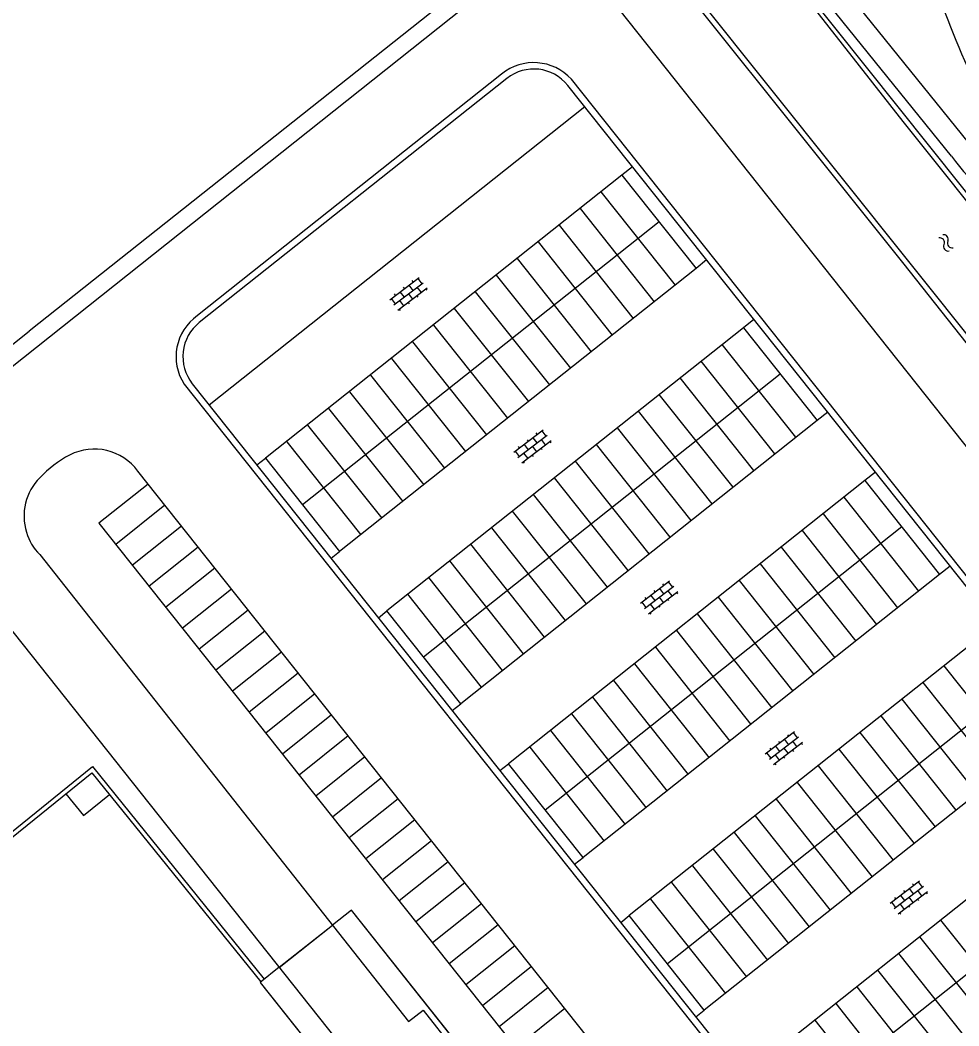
# Model space of a CAD drawing. Extents: x 148816 to 151297, y 399515 to 402500.
# Drawn here: x 150394.7 to 150478.9, y 400624.4 to 400714.6 of the extents above; entities that cross this region are included whole.
import ezdxf

# ---------------------------------------------------------------- set-up
doc = ezdxf.new("R2010")
doc.units = 0
for name, color, linetype in [('B01 Hoofdgebouw  [D] Norm', 7, 'Continuous'), ('B01 Hoofdgebouw  [T] Norm', 7, 'Continuous'), ('B01 hoofgebouw', 7, 'Continuous'), ('B02 Bijgebouw  [T] Norm', 7, 'Continuous'), ('G01 perceelsgrens', 7, 'Continuous'), ('S02 Open verharding  Norm', 7, 'Continuous'), ('S05 Water  Norm', 7, 'Continuous'), ('T09 Insteek water  [T] Norm', 7, 'Continuous'), ('V00 Kant verharding algemeen  [T] Norm', 7, 'Continuous'), ('V00 Kant verharding algemeen secundair  [T] Gem', 7, 'Continuous')]:
    doc.layers.add(name, color=color, linetype=linetype)

msp = doc.modelspace()

# ---------------------------------------------------------------- linework, layer by layer
at = {"layer": 'B01 Hoofdgebouw  [D] Norm'}
for p, q in [((150398.762, 400645.165), (150400.333, 400643.222)), ((150400.333, 400643.222), (150402.666, 400645.105))]:
    msp.add_line(p, q, dxfattribs=at)
at = {"layer": 'B01 Hoofdgebouw  [T] Norm'}
for p, q in [((150424.38, 400634.75), (150422.68, 400633.4)), ((150458.535, 400591.76), (150424.38, 400634.75)), ((150417.895, 400629.615), (150416.185, 400628.25)), ((150416.185, 400628.25), (150423.03, 400619.645))]:
    msp.add_line(p, q, dxfattribs=at)
at = {"layer": 'B01 hoofgebouw'}
for points in [[(150456.258, 400589.952), (150458.533, 400591.76), (150424.378, 400634.749), (150422.68, 400633.4)], [(150417.897, 400629.614), (150422.68, 400633.4)], [(150417.897, 400629.614), (150416.183, 400628.249), (150423.032, 400619.647), (150423.297, 400619.858), (150427.995, 400613.957), (150422.648, 400609.7), (150437.699, 400590.799), (150438.987, 400591.825), (150440.544, 400589.869), (150439.282, 400588.864), (150442.19, 400585.22)]]:
    msp.add_lwpolyline(points, dxfattribs=at)
at = {"layer": 'B02 Bijgebouw  [T] Norm'}
msp.add_line((150417.9, 400629.61), (150422.68, 400633.4), dxfattribs=at)
at = {"layer": 'G01 perceelsgrens'}
for points in [[(150602.687, 400634.674), (150579.888, 400642.953), (150546.961, 400641.648), (150515.738, 400640.309), (150504.01, 400654.766), (150473.847, 400692.845), (150446.441, 400727.145)], [(150442.052, 400723.66), (150395.479, 400686.678)], [(150461.787, 400720.926), (150473.855, 400705.51), (150520.004, 400647.773), (150579.924, 400649.917), (150592.461, 400646.682), (150600.934, 400642.948)], [(150347.223, 400648.261), (150395.479, 400686.678)]]:
    msp.add_lwpolyline(points, dxfattribs=at)
at = {"layer": 'S02 Open verharding  Norm'}
for p, q in [((150427.826, 400689.518), (150430.448, 400691.521)), ((150428.19, 400689.042), (150430.812, 400691.044)), ((150429.534, 400690.823), (150429.898, 400690.346)), ((150429.932, 400691.127), (150429.84, 400691.246)), ((150430.329, 400691.43), (150430.693, 400690.953)), ((150428.342, 400689.913), (150428.251, 400690.032)), ((150428.554, 400688.565), (150431.176, 400690.568)), ((150428.739, 400690.216), (150429.104, 400689.74)), ((150429.137, 400690.52), (150429.046, 400690.639)), ((150429.501, 400690.043), (150429.865, 400689.566)), ((150430.263, 400689.87), (150430.354, 400689.75)), ((150430.66, 400690.173), (150430.296, 400690.65)), ((150431.057, 400690.477), (150431.148, 400690.357)), ((150427.945, 400689.609), (150428.309, 400689.133)), ((150428.706, 400689.436), (150429.07, 400688.959)), ((150429.468, 400689.263), (150429.559, 400689.143)), ((150428.673, 400688.656), (150428.764, 400688.537)), ((150438.956, 400675.831), (150441.578, 400677.834)), ((150439.32, 400675.355), (150441.942, 400677.357)), ((150440.664, 400677.136), (150441.028, 400676.659)), ((150441.062, 400677.44), (150440.97, 400677.559)), ((150441.459, 400677.743), (150441.823, 400677.266)), ((150439.472, 400676.226), (150439.381, 400676.345)), ((150439.684, 400674.878), (150442.306, 400676.881)), ((150439.869, 400676.529), (150440.234, 400676.053)), ((150440.267, 400676.833), (150440.176, 400676.952)), ((150440.631, 400676.356), (150440.995, 400675.879)), ((150441.79, 400676.486), (150441.426, 400676.963)), ((150442.187, 400676.79), (150442.278, 400676.67)), ((150439.075, 400675.922), (150439.439, 400675.446)), ((150439.836, 400675.749), (150440.2, 400675.272)), ((150440.598, 400675.576), (150440.689, 400675.456)), ((150441.393, 400676.183), (150441.484, 400676.063)), ((150439.803, 400674.969), (150439.894, 400674.85)), ((150450.316, 400662.294), (150452.938, 400664.297)), ((150450.68, 400661.818), (150453.302, 400663.82)), ((150452.024, 400663.599), (150452.388, 400663.122)), ((150452.422, 400663.903), (150452.33, 400664.022)), ((150452.819, 400664.206), (150453.183, 400663.729)), ((150450.832, 400662.689), (150450.741, 400662.808)), ((150451.044, 400661.341), (150453.666, 400663.344)), ((150451.229, 400662.992), (150451.594, 400662.516)), ((150451.627, 400663.296), (150451.536, 400663.415)), ((150451.991, 400662.819), (150452.355, 400662.342)), ((150453.15, 400662.949), (150452.786, 400663.426)), ((150453.547, 400663.253), (150453.638, 400663.133)), ((150450.435, 400662.385), (150450.799, 400661.909)), ((150451.196, 400662.212), (150451.56, 400661.735)), ((150451.958, 400662.039), (150452.049, 400661.919)), ((150452.753, 400662.646), (150452.844, 400662.526)), ((150451.163, 400661.432), (150451.254, 400661.313)), ((150461.522, 400648.758), (150464.144, 400650.761)), ((150461.886, 400648.282), (150464.508, 400650.284)), ((150463.23, 400650.063), (150463.594, 400649.586)), ((150463.628, 400650.367), (150463.536, 400650.486)), ((150464.025, 400650.67), (150464.389, 400650.193)), ((150462.038, 400649.153), (150461.947, 400649.272)), ((150462.25, 400647.805), (150464.872, 400649.808)), ((150462.435, 400649.456), (150462.8, 400648.98)), ((150462.833, 400649.76), (150462.742, 400649.879)), ((150463.197, 400649.283), (150463.561, 400648.806)), ((150464.356, 400649.413), (150463.992, 400649.89)), ((150464.753, 400649.717), (150464.844, 400649.597)), ((150461.641, 400648.849), (150462.005, 400648.373)), ((150462.402, 400648.676), (150462.766, 400648.199)), ((150463.164, 400648.503), (150463.255, 400648.383)), ((150463.959, 400649.11), (150464.05, 400648.99)), ((150462.369, 400647.896), (150462.46, 400647.777)), ((150472.729, 400635.373), (150475.351, 400637.376)), ((150473.093, 400634.897), (150475.715, 400636.899)), ((150474.437, 400636.678), (150474.801, 400636.201)), ((150474.835, 400636.982), (150474.743, 400637.101)), ((150475.232, 400637.285), (150475.596, 400636.808)), ((150473.245, 400635.768), (150473.154, 400635.887)), ((150473.457, 400634.42), (150476.079, 400636.423)), ((150473.642, 400636.071), (150474.007, 400635.595)), ((150474.04, 400636.375), (150473.949, 400636.494)), ((150474.404, 400635.898), (150474.768, 400635.421)), ((150475.166, 400635.725), (150475.257, 400635.605)), ((150475.563, 400636.028), (150475.199, 400636.505)), ((150475.96, 400636.332), (150476.051, 400636.212)), ((150472.848, 400635.464), (150473.212, 400634.988)), ((150473.609, 400635.291), (150473.973, 400634.814)), ((150474.371, 400635.118), (150474.462, 400634.998)), ((150473.576, 400634.511), (150473.667, 400634.392))]:
    msp.add_line(p, q, dxfattribs=at)
at = {"layer": 'S05 Water  Norm'}
for centre, start, end in [((150477.517, 400694.924), 336.68766, 100.54269), ((150477.165, 400694.643), 336.68766, 100.54269), ((150477.945, 400694.306), 156.68766, 280.54269), ((150478.297, 400694.587), 156.68766, 280.54269)]:
    msp.add_arc(centre, 0.425, start, end, dxfattribs=at)
at = {"layer": 'T09 Insteek water  [T] Norm'}
msp.add_line((150500, 400660.875), (150434.83, 400742.48), dxfattribs=at)
msp.add_lwpolyline([(150447.825, 400738.879), (150518.984, 400649.727)], dxfattribs=at)
at = {"layer": 'V00 Kant verharding algemeen  [T] Norm'}
for p, q in [((150442.94, 400722.46), (150382.38, 400674.32)), ((150500, 400650.605), (150442.94, 400722.46)), ((150437.85, 400709.76), (150410.56, 400688.09)), ((150438.32, 400709.367), (150410.733, 400687.462)), ((150500, 400638.07), (150443.798, 400708.741)), ((150500, 400639.035), (150444.12, 400709.3)), ((150445.324, 400706.822), (150411.628, 400680.066)), ((150449.599, 400701.446), (150448.656, 400700.696)), ((150448.656, 400700.696), (150455.31, 400692.328)), ((150456.254, 400693.079), (150455.31, 400692.328)), ((150460.501, 400687.738), (150459.558, 400686.988)), ((150459.558, 400686.988), (150466.176, 400678.666)), ((150409.38, 400681.93), (150472.34, 400602.76)), ((150410.106, 400681.98), (150472.966, 400602.935)), ((150467.119, 400679.416), (150466.176, 400678.666)), ((150415.905, 400674.688), (150416.667, 400675.294)), ((150416.667, 400675.294), (150423.321, 400666.927)), ((150382.38, 400674.32), (150472.45, 400560.96)), ((150473.86, 400587.77), (150405.22, 400674.13)), ((150471.402, 400674.03), (150470.459, 400673.28)), ((150470.459, 400673.28), (150477.153, 400664.862)), ((150396.41, 400666.65), (150429.51, 400624.76)), ((150422.559, 400666.321), (150423.321, 400666.927)), ((150478.097, 400665.612), (150477.153, 400664.862)), ((150426.806, 400660.98), (150427.568, 400661.586)), ((150434.186, 400653.264), (150427.568, 400661.586)), ((150433.424, 400652.658), (150434.186, 400653.264)), ((150384.121, 400633.882), (150401.153, 400647.631)), ((150401.153, 400647.631), (150416.568, 400628.559)), ((150437.707, 400647.272), (150438.469, 400647.878)), ((150445.164, 400639.46), (150438.469, 400647.878)), ((150384.383, 400633.559), (150401.096, 400647.051)), ((150401.096, 400647.051), (150416.25, 400628.302)), ((150444.402, 400638.854), (150445.164, 400639.46)), ((150448.543, 400633.647), (150449.305, 400634.253)), ((150456.044, 400625.779), (150449.305, 400634.253)), ((150429.51, 400624.76), (150430.81, 400625.76)), ((150430.81, 400625.76), (150457.87, 400591.64)), ((150455.282, 400625.173), (150456.044, 400625.779))]:
    msp.add_line(p, q, dxfattribs=at)
for points in [[(150479.74, 400703.612), (150449.85, 400740.661)], [(150478.215, 400702.381), (150448.325, 400739.43)], [(150406.157, 400672.951), (150401.726, 400669.462), (150461.567, 400594.17)]]:
    msp.add_lwpolyline(points, dxfattribs=at)
for centre, radius, start, end in [((150561.833, 400747.071), 89.989, 199.05347, 212.40628), ((150440.741, 400706.205), 4.582, 42.48814, 129.11985), ((150440.746, 400706.313), 3.9, 38.50278, 128.4515), ((150503.956, 400722.125), 32.44, 217.48904, 233.89404), ((150413.174, 400684.396), 4.525, 125.28208, 213.02966), ((150413.158, 400684.408), 3.9, 128.4572, 218.49439), ((150404.168, 400666.103), 10.747, 118.13828, 136.21248), ((150401.313, 400671.279), 4.837, 36.11753, 117.22406), ((150399.858, 400670.121), 4.856, 135.24022, 197.62654), ((150399.514, 400669.829), 4.443, 195.39262, 225.68858)]:
    msp.add_arc(centre, radius, start, end, dxfattribs=at)
at = {"layer": 'V00 Kant verharding algemeen secundair  [T] Gem'}
for p, q in [((150448.656, 400700.696), (150416.667, 400675.294)), ((150446.775, 400699.201), (150453.429, 400690.833)), ((150444.895, 400697.706), (150451.549, 400689.338)), ((150451.984, 400696.511), (150419.995, 400671.109)), ((150443.015, 400696.211), (150449.669, 400687.843)), ((150441.135, 400694.716), (150447.789, 400686.348)), ((150439.255, 400693.221), (150445.909, 400684.853)), ((150455.31, 400692.328), (150423.321, 400666.927)), ((150437.375, 400691.726), (150444.029, 400683.358)), ((150435.495, 400690.231), (150442.149, 400681.863)), ((150433.615, 400688.736), (150440.269, 400680.368)), ((150431.735, 400687.241), (150438.389, 400678.873)), ((150459.558, 400686.988), (150427.568, 400661.586)), ((150429.855, 400685.746), (150436.509, 400677.378)), ((150464.266, 400677.184), (150457.648, 400685.506)), ((150427.975, 400684.251), (150434.629, 400675.883)), ((150462.386, 400675.689), (150455.768, 400684.011)), ((150426.095, 400682.756), (150432.749, 400674.388)), ((150462.855, 400682.842), (150430.865, 400657.44)), ((150460.506, 400674.194), (150453.888, 400682.516)), ((150424.215, 400681.261), (150430.869, 400672.893)), ((150458.626, 400672.699), (150452.008, 400681.021)), ((150422.335, 400679.766), (150428.989, 400671.398)), ((150456.746, 400671.204), (150450.128, 400679.526)), ((150420.455, 400678.271), (150427.109, 400669.903)), ((150466.176, 400678.666), (150434.186, 400653.264)), ((150454.866, 400669.709), (150448.248, 400678.031)), ((150418.574, 400676.776), (150425.228, 400668.408)), ((150452.986, 400668.214), (150446.368, 400676.536)), ((150451.106, 400666.719), (150444.488, 400675.041)), ((150449.226, 400665.224), (150442.608, 400673.546)), ((150470.459, 400673.28), (150438.469, 400647.878)), ((150447.346, 400663.729), (150440.728, 400672.051)), ((150468.578, 400671.784), (150475.272, 400663.366)), ((150407.645, 400671.075), (150403.229, 400667.565)), ((150445.466, 400662.234), (150438.848, 400670.556)), ((150466.698, 400670.289), (150473.392, 400661.871)), ((150409.141, 400669.193), (150404.725, 400665.683)), ((150443.586, 400660.739), (150436.968, 400669.061)), ((150473.765, 400669.123), (150441.775, 400643.721)), ((150464.818, 400668.794), (150471.512, 400660.376)), ((150410.637, 400667.311), (150406.221, 400663.801)), ((150441.706, 400659.244), (150435.088, 400667.566)), ((150462.938, 400667.299), (150469.632, 400658.881)), ((150412.132, 400665.429), (150407.716, 400661.919)), ((150439.826, 400657.749), (150433.208, 400666.071)), ((150461.058, 400665.804), (150467.752, 400657.386)), ((150437.946, 400656.254), (150431.328, 400664.576)), ((150477.153, 400664.862), (150445.164, 400639.46)), ((150459.178, 400664.309), (150465.872, 400655.891)), ((150413.628, 400663.547), (150409.212, 400660.037)), ((150436.066, 400654.759), (150429.448, 400663.081)), ((150457.298, 400662.814), (150463.992, 400654.396)), ((150415.124, 400661.665), (150410.708, 400658.155)), ((150455.418, 400661.319), (150462.112, 400652.901)), ((150416.62, 400659.783), (150412.204, 400656.273)), ((150481.295, 400659.654), (150449.305, 400634.253)), ((150453.538, 400659.824), (150460.232, 400651.406)), ((150451.658, 400658.329), (150458.352, 400649.911)), ((150418.116, 400657.902), (150413.7, 400654.392)), ((150449.778, 400656.834), (150456.472, 400648.416)), ((150477.533, 400656.662), (150484.271, 400648.189)), ((150419.612, 400656.02), (150415.196, 400652.51)), ((150447.898, 400655.339), (150454.592, 400646.921)), ((150484.734, 400655.329), (150452.745, 400629.928)), ((150475.653, 400655.167), (150482.391, 400646.694)), ((150421.107, 400654.138), (150416.691, 400650.628)), ((150446.018, 400653.844), (150452.712, 400645.426)), ((150473.773, 400653.672), (150480.511, 400645.199)), ((150422.603, 400652.256), (150418.187, 400648.746)), ((150444.138, 400652.349), (150450.832, 400643.931)), ((150471.893, 400652.177), (150478.631, 400643.704)), ((150488.033, 400651.181), (150456.044, 400625.779)), ((150424.099, 400650.374), (150419.683, 400646.864)), ((150442.258, 400650.854), (150448.952, 400642.436)), ((150470.013, 400650.682), (150476.751, 400642.209)), ((150440.378, 400649.359), (150447.072, 400640.941)), ((150468.133, 400649.187), (150474.871, 400640.714)), ((150425.595, 400648.492), (150421.179, 400644.982)), ((150466.253, 400647.692), (150472.991, 400639.219)), ((150427.091, 400646.61), (150422.675, 400643.1)), ((150492.311, 400645.802), (150460.322, 400620.4)), ((150464.373, 400646.197), (150471.111, 400637.724)), ((150428.587, 400644.728), (150424.171, 400641.218)), ((150462.493, 400644.702), (150469.231, 400636.229)), ((150430.082, 400642.846), (150425.666, 400639.336)), ((150460.613, 400643.207), (150467.351, 400634.734)), ((150458.733, 400641.712), (150465.471, 400633.239)), ((150495.585, 400641.686), (150463.595, 400616.284)), ((150431.578, 400640.964), (150427.162, 400637.454)), ((150456.853, 400640.217), (150463.591, 400631.744)), ((150433.074, 400639.082), (150428.658, 400635.572)), ((150454.973, 400638.722), (150461.711, 400630.249)), ((150434.57, 400637.2), (150430.154, 400633.69)), ((150453.093, 400637.227), (150459.831, 400628.754)), ((150451.213, 400635.732), (150457.951, 400627.259)), ((150436.066, 400635.318), (150431.65, 400631.808)), ((150483.876, 400625.535), (150477.271, 400633.84)), ((150437.562, 400633.436), (150433.146, 400629.926)), ((150481.996, 400624.04), (150475.391, 400632.345)), ((150439.057, 400631.554), (150434.641, 400628.044)), ((150480.116, 400622.545), (150473.511, 400630.85)), ((150440.553, 400629.672), (150436.137, 400626.162)), ((150478.236, 400621.05), (150471.631, 400629.355)), ((150442.049, 400627.791), (150437.633, 400624.281)), ((150476.356, 400619.555), (150469.751, 400627.86)), ((150443.545, 400625.909), (150439.129, 400622.399)), ((150474.476, 400618.06), (150467.871, 400626.365)), ((150472.596, 400616.565), (150465.991, 400624.87))]:
    msp.add_line(p, q, dxfattribs=at)

doc.saveas('drawing.dxf')
